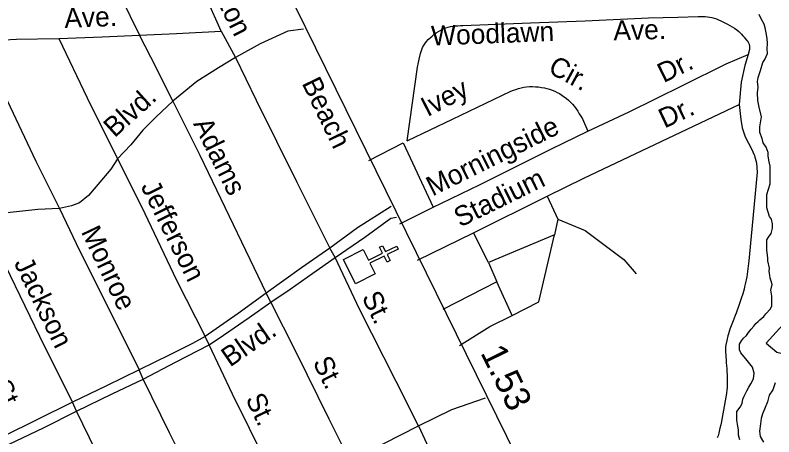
# Model space of a CAD drawing. Extents: x 2290055 to 2389491, y 66597 to 237875.
# Drawn here: x 2318365 to 2322022, y 165592 to 167625 of the extents above; entities that cross this region are included whole.
import ezdxf

# ---------------------------------------------------------------- set-up
doc = ezdxf.new("R2010")
doc.units = 0
for name, color, linetype in [('Exist Cultural Church CELL', 7, 'Continuous'), ('Exist Hydrographic Buffer Line', 7, 'Continuous'), ('Exist Hydrographic Lake Shore', 7, 'Continuous'), ('Exist Road Non-System Type 51', 7, 'Continuous'), ('Exist Road Non-System Type 51 Label', 7, 'Continuous'), ('Exist Road Primary US Label', 7, 'Continuous'), ('Exist Road Primary US Mileage Hundredths English Label', 7, 'Continuous'), ('Exist Road Primary US UnDivided 4 Lane Attributed', 7, 'Continuous')]:
    doc.layers.add(name, color=color, linetype=linetype)

msp = doc.modelspace()

# ---------------------------------------------------------------- linework, layer by layer
at = {"layer": 'Exist Cultural Church CELL'}
msp.add_lwpolyline([(2320042.6, 166495), (2320068.1, 166444.1), (2320136.2, 166478.1), (2320121.9, 166506.8), (2320136.2, 166513.9), (2320150.5, 166485.3), (2320204.3, 166512.2), (2320211.5, 166497.8), (2320157.7, 166470.9), (2320172, 166442.3), (2320157.7, 166435.2), (2320143.4, 166463.8), (2320075.3, 166429.8), (2320100.9, 166378.2), (2320005.7, 166330.6), (2319947.3, 166447.4)], close=True, dxfattribs=at)
at = {"layer": 'Exist Hydrographic Buffer Line'}
msp.add_lwpolyline([(2322049.5, 166114.6), (2321985.7, 166044.4), (2322036.8, 165999.7), (2322138.9, 165974.2), (2322113.3, 166031.6), (2322113.3, 166108.2), (2322094.2, 166159.3)], close=True, dxfattribs=at)
at = {"layer": 'Exist Hydrographic Lake Shore'}
for points in [[(2322012, 166223.7), (2322012, 166271), (2322007.2, 166299.2), (2322014.5, 166327.4), (2322009.5, 166343.2), (2322004.7, 166356.8), (2322002.5, 166370.3), (2322000, 166390.6), (2322001.2, 166405.3), (2321994, 166440.3), (2321993.2, 166456.1), (2321988, 166492.2), (2321988, 166512.5), (2321989.2, 166531.6), (2321989.2, 166541.8), (2321996.2, 166555.3), (2322009.5, 166573.4), (2322012, 166585.8), (2322015.5, 166598.2), (2322015.5, 166618.5), (2322010.7, 166642.2), (2322001.2, 166654.6), (2321989.2, 166696.3), (2321989.2, 166760.7), (2322004.7, 166812.6), (2322004.5, 166897.4), (2322000, 166917.5), (2321995.2, 166945.7), (2321995.2, 166962.6), (2321985.5, 166989.7), (2321971, 167010), (2321966.2, 167031.4), (2321954.2, 167059.6), (2321955.5, 167086.7), (2321963.5, 167135), (2321951.7, 167181.6), (2321946, 167214.3), (2321943.5, 167251.4), (2321946.5, 167278.5), (2321943.7, 167305.8), (2321946.7, 167324.9), (2321951.2, 167340), (2321958.5, 167359.3), (2321969.2, 167397), (2321979, 167411.6), (2321985, 167426.3), (2321992.2, 167441), (2321991, 167463.5), (2321992.2, 167489.5), (2321989.7, 167513.2), (2321985, 167540.2), (2321980.2, 167563.9), (2321975.2, 167582), (2321962, 167607.9), (2321952.5, 167628.2)], [(2321858.5, 165578.3), (2321851.5, 165600.9), (2321851.5, 165625.7), (2321849, 165643.8), (2321844.2, 165673.1), (2321844.2, 165714.8), (2321859.7, 165735.2), (2321869.5, 165753.2), (2321873, 165773.5), (2321879, 165788.2), (2321892.2, 165814.1), (2321902, 165832.2), (2321911.5, 165848), (2321924.7, 165871.7), (2321927.2, 165898.7), (2321920, 165928.1), (2321893.5, 165960.8), (2321863.5, 165996.9), (2321856.2, 166011.6), (2321857.5, 166038.6), (2321867, 166055.6), (2321876.7, 166068), (2321890, 166080.4), (2321899.5, 166095.1), (2321912.7, 166110.8), (2321925.5, 166126.6), (2321935, 166139.1), (2321947, 166148.1), (2321954.2, 166156), (2321973.5, 166171.8), (2321983.2, 166185.3), (2322006, 166210.1), (2322012, 166223.7)], [(2322029.5, 165852.5), (2322017.5, 165818.7), (2322000.5, 165792.7), (2321992.2, 165761.1), (2321977.7, 165725), (2321968, 165703.6), (2321961, 165681), (2321958.5, 165655.1), (2321953.7, 165619), (2321957.2, 165593), (2321973, 165565.9)]]:
    msp.add_lwpolyline(points, dxfattribs=at)
at = {"layer": 'Exist Road Non-System Type 51'}
for p, q in [((2319357.6, 167548.2), (2319426.6, 167420.9)), ((2320069.2, 166924.2), (2320235.3, 167010.1)), ((2320235.3, 167010.1), (2320380, 166700.1)), ((2320574, 166575.8), (2320930.2, 166752)), ((2320930.2, 166752), (2320980.8, 166641.9)), ((2320219.5, 166619.9), (2320380, 166700.1)), ((2320980.8, 166641.9), (2320964.8, 166566.3)), ((2320305.2, 166444.7), (2320574, 166575.8)), ((2320646.2, 166433.4), (2320574, 166575.8)), ((2320964.8, 166566.3), (2320646.2, 166433.4)), ((2319907.2, 166457.7), (2319881.4, 166502.6)), ((2320646.2, 166433.4), (2320687.4, 166339.5)), ((2320687.4, 166339.5), (2320426, 166205.7)), ((2320760.8, 166176.8), (2320687.4, 166339.5)), ((2319597.4, 166241.3), (2319575.6, 166284.4)), ((2319299.6, 166035.2), (2319280, 166076.4)), ((2318981.9, 165870.7), (2318962.1, 165915.9)), ((2318659.8, 165715.8), (2318640.4, 165759.1))]:
    msp.add_line(p, q, dxfattribs=at)
for points in [[(2319357.6, 167548.2), (2319291.7, 167695.6), (2319200.3, 167882), (2319106.7, 168074.5)], [(2318775, 167915.3), (2318872.8, 167717), (2318964.2, 167528.7)], [(2320253.9, 167019), (2320304.6, 167374.4), (2320309.1, 167397.9), (2320310.7, 167405.8), (2320312.6, 167413.6), (2320319.5, 167440.6), (2320322.4, 167450.2), (2320325.5, 167459.7), (2320329.2, 167468.8), (2320333.7, 167477.5), (2320340.3, 167487.9), (2320347.8, 167497.9), (2320356, 167507.5), (2320365.1, 167516.5), (2320374.5, 167524.9), (2320383.9, 167532.7), (2320394.6, 167540.2), (2320405.5, 167547.1), (2320416.9, 167553.5), (2320428.8, 167559.1), (2320440.7, 167564), (2320452.8, 167568), (2320464.3, 167570.7), (2320475.8, 167572.4), (2320487.7, 167573.5), (2320499.6, 167574.3), (2320511.5, 167575), (2320523.6, 167576.1), (2320848.6, 167588.2), (2321112.5, 167598.8), (2321418.8, 167612), (2321559.5, 167616.5)], [(2321559.5, 167616.5), (2321657.5, 167619.7), (2321668.8, 167619), (2321679.7, 167618.6), (2321690.9, 167618.2), (2321702, 167617.6), (2321713.1, 167616.4), (2321723.7, 167614.3), (2321734.8, 167611.2), (2321745.5, 167607.4), (2321755.9, 167602.9), (2321766.6, 167598.1), (2321777.1, 167593), (2321786.9, 167587.8), (2321798.8, 167581.8), (2321810.5, 167575.6), (2321822, 167569.1), (2321833.2, 167562.2), (2321843.9, 167554.7), (2321854, 167546.5), (2321860.7, 167540.2), (2321867.1, 167533.5), (2321873, 167526.5), (2321879, 167519.3), (2321884.9, 167512.2), (2321891.1, 167505.2), (2321893.3, 167502.4), (2321898, 167494.9), (2321901.5, 167488.5), (2321902.8, 167485.7), (2321904, 167482.8), (2321905, 167479.9), (2321905.8, 167475.6), (2321905.8, 167471.3), (2321905.2, 167465.4), (2321904.8, 167462.5), (2321904.6, 167459.6), (2321898.7, 167435.3)], [(2319755.3, 167558), (2319679.9, 167548.8), (2319546.1, 167487.7), (2319426.6, 167420.9)], [(2318574.9, 167513.3), (2318784.7, 167521.6), (2318964.2, 167528.7)], [(2318964.2, 167528.7), (2319142.1, 167537.7), (2319357.6, 167548.2)], [(2319125.1, 167210.8), (2319046.7, 167369.8), (2318964.2, 167528.7)], [(2318191.2, 167500.1), (2318371, 167509.1), (2318574.9, 167513.3)], [(2318191.2, 167500.1), (2318285.1, 167299.6), (2318464.2, 166920.8), (2318579.2, 166693)], [(2318574.9, 167513.3), (2318712.3, 167226.6), (2318857.9, 166932.1)], [(2319426.6, 167420.9), (2319344.6, 167371.4), (2319241.2, 167305.3), (2319125.1, 167210.8)], [(2319426.6, 167420.9), (2319527, 167214.9), (2319722.5, 166820.2), (2319881.4, 166502.6)], [(2321126.4, 167065.5), (2321324.3, 167160), (2321584.9, 167288.5), (2321792.2, 167390.3), (2321898.7, 167435.3)], [(2321898.7, 167435.3), (2321883.3, 167382.9), (2321865.4, 167302.5), (2321855.2, 167194.2)], [(2320253.9, 167019), (2320257.4, 167020.7), (2320472.5, 167124.1), (2320753.8, 167259.4), (2320766.6, 167263.1), (2320779.1, 167267.1), (2320791.8, 167271.1), (2320804.5, 167274.8), (2320817.2, 167277.8), (2320829.9, 167279.8), (2320844.3, 167280.9), (2320858.8, 167281.2), (2320873.2, 167280.6), (2320887.7, 167279.4), (2320902.1, 167277.3), (2320916.2, 167274.6), (2320928.8, 167271.5), (2320941.3, 167267.9), (2320953.8, 167263.6), (2320966.1, 167258.7), (2320977.8, 167253.3), (2320989, 167247.2), (2321000.5, 167240.1), (2321011.6, 167232.3), (2321022.3, 167223.8), (2321032.5, 167214.8), (2321042.6, 167205.3), (2321051.8, 167195.6), (2321060.8, 167185), (2321069, 167173.7), (2321076.8, 167161.9), (2321084.2, 167149.9), (2321091.8, 167138), (2321099.6, 167126.2), (2321126.4, 167065.5)], [(2319125.1, 167210.8), (2319044.1, 167135.7), (2318980.4, 167071.2), (2318923.1, 167000.6), (2318857.9, 166932.1)], [(2319125.1, 167210.8), (2319255.3, 166949.8), (2319455.9, 166531.7), (2319575.6, 166284.4)], [(2320930.2, 166752), (2321105.9, 166839), (2321855.2, 167194.2)], [(2321855.2, 167194.2), (2321862.6, 167123.1), (2321870.2, 167082.3), (2321884.5, 167039), (2321916.7, 166977.4), (2321925.9, 166955.2), (2321928.6, 166948.2), (2321930.8, 166941.1), (2321936.6, 166919.6), (2321940.1, 166897.6), (2321941.1, 166882.8), (2321941.7, 166875.4), (2321942.3, 166868), (2321916.9, 166593), (2321902.5, 166441), (2321900.9, 166428.1), (2321899.3, 166415.1), (2321897.8, 166402.1), (2321896, 166389.2), (2321892.1, 166363.4), (2321884.5, 166327.7), (2321881.8, 166315.9), (2321878.8, 166304.1), (2321875.5, 166292.4), (2321872.2, 166281.2), (2321865.2, 166259), (2321854, 166226), (2321840.4, 166189.1), (2321835.7, 166176.8), (2321831.2, 166164.6), (2321826.5, 166152.3), (2321810.5, 166110.7), (2321806.8, 166100.2), (2321803.5, 166089.6), (2321800.4, 166078.9), (2321795.1, 166057.1), (2321791, 166035.1), (2321790, 166024.1), (2321789.6, 166013.9), (2321789.6, 166003.7), (2321790.6, 165983.1), (2321792, 165962.5), (2321792.4, 165952.7), (2321794.1, 165933.1), (2321795.1, 165923.2), (2321795.7, 165913.4), (2321796.3, 165903.6), (2321796.9, 165892.7), (2321798, 165870.8), (2321798.2, 165859.9), (2321798.2, 165849), (2321797.8, 165838.1), (2321796.9, 165829), (2321795.9, 165819.9), (2321793.5, 165801.7), (2321792, 165792.6), (2321790.8, 165783.5), (2321768, 165658.5), (2321766.2, 165650.3), (2321762.7, 165633.7), (2321761.1, 165625.5), (2321759, 165617.3), (2321756.8, 165609.1), (2321753.5, 165597.8), (2321749.8, 165586.6)], [(2320380, 166700.1), (2320420, 166718.5), (2320605.8, 166808.4), (2320713.2, 166862.7), (2320950.3, 166980.3), (2321126.4, 167065.5)], [(2318857.9, 166932.1), (2318826, 166882.9), (2318755.1, 166800), (2318718.8, 166756.6), (2318674.2, 166721), (2318636.8, 166705.4), (2318579.2, 166693)], [(2318857.9, 166932.1), (2318973, 166702.6), (2319143.2, 166347.4), (2319280, 166076.4)], [(2318579.2, 166693), (2318473.3, 166688.8), (2318325.9, 166673.1), (2318188.5, 166663.7)], [(2318579.2, 166693), (2318675.5, 166490.7), (2318868.5, 166106.4), (2318962.1, 165915.9)], [(2320177.4, 166702.4), (2320015.4, 166599.8), (2319881.4, 166502.6)], [(2318188.5, 166663.7), (2318315.9, 166420.7), (2318505.7, 166028.1), (2318640.4, 165759.1)], [(2319907.2, 166457.7), (2320051.3, 166555.3), (2320175.7, 166646.2), (2320203.4, 166651.2)], [(2320980.8, 166641.9), (2321113.5, 166586.9), (2321299.3, 166447.2), (2321358.8, 166378.4)], [(2320760.8, 166176.8), (2320889, 166243.3), (2320964.8, 166566.3)], [(2319881.4, 166502.6), (2319745.1, 166407), (2319575.6, 166284.4)], [(2319597.4, 166241.3), (2319691, 166305), (2319799.9, 166381.2), (2319907.2, 166457.7)], [(2320309.2, 165645.2), (2320201, 165858.9), (2320025, 166208), (2319907.2, 166457.7)], [(2319575.6, 166284.4), (2319439.7, 166186.8), (2319280, 166076.4)], [(2319299.6, 166035.2), (2319369.7, 166082.3), (2319492.3, 166166.9), (2319597.4, 166241.3)], [(2319977.8, 165477.9), (2319877.9, 165678.1), (2319719.2, 166000), (2319597.4, 166241.3)], [(2320506.3, 166032.4), (2320653, 166124.1), (2320760.8, 166176.8)], [(2319280, 166076.4), (2319219.3, 166042.2), (2319107.3, 165985.6), (2318962.1, 165915.9)], [(2318981.9, 165870.7), (2319140.8, 165953.1), (2319299.6, 166035.2)], [(2319658.3, 165315.2), (2319576.2, 165466.2), (2319413.1, 165797.8), (2319299.6, 166035.2)], [(2318962.1, 165915.9), (2318805.3, 165837.8), (2318640.4, 165759.1)], [(2318659.8, 165715.8), (2318832.8, 165798.8), (2318981.9, 165870.7)], [(2319336.7, 165148.6), (2319277.6, 165274.3), (2319108.3, 165611.5), (2318981.9, 165870.7)], [(2320309.2, 165645.2), (2320470.2, 165723.5), (2320632, 165780.1)], [(2318640.4, 165759.1), (2318469.5, 165674.5), (2318310.5, 165596)], [(2318332.1, 165554.9), (2318505.1, 165637.9), (2318659.8, 165715.8)], [(2319055.6, 164921.2), (2318962.4, 165101.6), (2318816.6, 165396.2), (2318659.8, 165715.8)], [(2319977.8, 165477.9), (2320142.5, 165560.5), (2320309.2, 165645.2)], [(2320309.2, 165645.2), (2320386, 165478.3), (2320505.3, 165240.8), (2320626.8, 164999.4)]]:
    msp.add_lwpolyline(points, dxfattribs=at)
at = {"layer": 'Exist Road Primary US UnDivided 4 Lane Attributed'}
msp.add_lwpolyline([(2322246.4, 162459.6), (2322208.4, 162536), (2321590.4, 163847.8), (2320784, 165495), (2319717.6, 167662.6), (2319180.2, 168765.1), (2318797.3, 169536), (2318751.5, 169639.5), (2318732.5, 169693.7), (2318721.9, 169751.5)], dxfattribs=at)

# ---------------------------------------------------------------- texts
at = {"layer": 'Exist Road Non-System Type 51 Label'}
for s, rotation, p in [('Washington', 296.3173, (2319126.9, 168117.2)), ('Ave.', 2.2657, (2318603.4, 167563.6)), ('Ave.', 1.4423, (2321250, 167504.5)), ('Woodlawn', 2.134, (2320372, 167478.8)), ('Cir.', 331.5329, (2320928.6, 167351.3)), ('Dr.', 26.1598, (2321491, 167297.2)), ('Ivey', 27.2894, (2320352.4, 167133.2)), ('Blvd.', 42.0227, (2318844, 167031.6)), ('Dr.', 25.3624, (2321495.6, 167078.1)), ('Morningside', 26.3907, (2320376.6, 166750.6)), ('Adams', 296.342, (2319221.4, 167102.1)), ('Stadium', 26.18, (2320509.8, 166600.7)), ('Jefferson', 296.3613, (2318968.2, 166799.5)), ('Monroe', 295.5151, (2318680.8, 166581.2)), ('Jackson', 295.8947, (2318357.1, 166430.4)), ('St.', 296.1379, (2320033.8, 166266.4)), ('Blvd.', 34.6421, (2319400.6, 165926.2)), ('St.', 296.255, (2319797.6, 165952.2)), ('St.', 296.2961, (2318250.8, 165840.3)), ('St.', 295.59, (2319473.5, 165775.5))]:
    msp.add_text(s, height=95, rotation=rotation, dxfattribs=at).set_placement(p)
at = {"layer": 'Exist Road Primary US Label'}
msp.add_text('Beach', height=95, rotation=295.8535, dxfattribs=at).set_placement((2319745, 167297.5))
at = {"layer": 'Exist Road Primary US Mileage Hundredths English Label'}
msp.add_text('1.53', height=125, rotation=296.1945, dxfattribs=at).set_placement((2320606, 165998.2))

doc.saveas('drawing.dxf')
